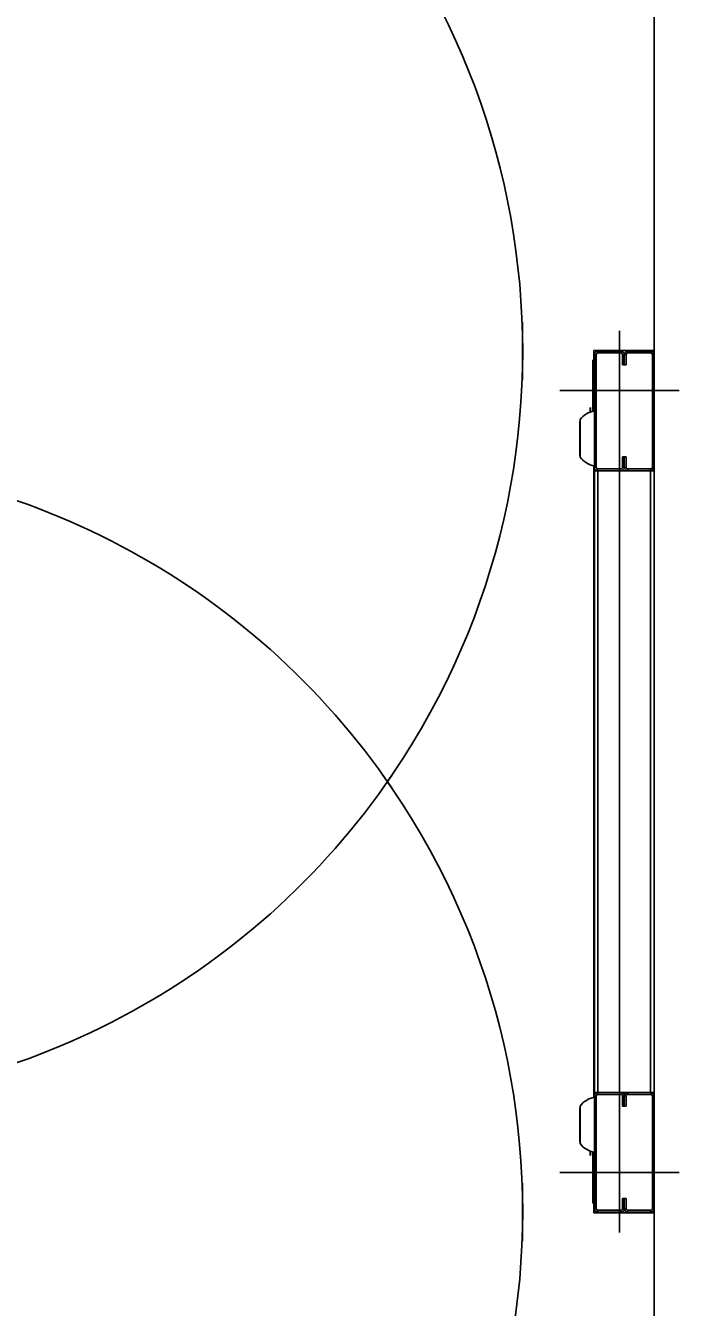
# Model space of a CAD drawing. Extents: x -264222 to -263592, y -1242345 to -1242048.
# Drawn here: x -263794.878 to -263794.359, y -1242185.8 to -1242184.782 of the extents above; entities that cross this region are included whole.
import ezdxf

# ---------------------------------------------------------------- set-up
doc = ezdxf.new("R2010")
doc.units = 0
doc.layers.add('KFA_2D_SITUACIA_DSP', color=7, linetype='Continuous')

msp = doc.modelspace()

# ---------------------------------------------------------------- linework, layer by layer
at = {"layer": 'KFA_2D_SITUACIA_DSP'}
for p, q in [((-263794.3789, -1242184.5256), (-263794.3789, -1242185.0398)), ((-263794.4834, -1242185.0173), (-263794.4834, -1242185.0632)), ((-263794.4065, -1242185.0241), (-263794.4065, -1242185.3873)), ((-263794.4264, -1242185.0474), (-263794.4278, -1242185.0474)), ((-263794.4278, -1242185.0474), (-263794.4278, -1242185.0493)), ((-263794.4269, -1242185.0474), (-263794.4269, -1242185.0398)), ((-263794.4269, -1242185.0398), (-263794.3789, -1242185.0398)), ((-263794.4264, -1242185.0431), (-263794.425, -1242185.0431)), ((-263794.4264, -1242185.1324), (-263794.4264, -1242185.0431)), ((-263794.425, -1242185.1324), (-263794.425, -1242185.0431)), ((-263794.4236, -1242185.0417), (-263794.4236, -1242185.0403)), ((-263794.4236, -1242185.0403), (-263794.4055, -1242185.0403)), ((-263794.4236, -1242185.0417), (-263794.4055, -1242185.0417)), ((-263794.4055, -1242185.0403), (-263794.4055, -1242185.0417)), ((-263794.4041, -1242185.0431), (-263794.4027, -1242185.0431)), ((-263794.4041, -1242185.0431), (-263794.4041, -1242185.0512)), ((-263794.4027, -1242185.0431), (-263794.4012, -1242185.0431)), ((-263794.4027, -1242185.0431), (-263794.4027, -1242185.0512)), ((-263794.4027, -1242185.0512), (-263794.4027, -1242185.0431)), ((-263794.4012, -1242185.0512), (-263794.4012, -1242185.0431)), ((-263794.3998, -1242185.0417), (-263794.3998, -1242185.0403)), ((-263794.3998, -1242185.0403), (-263794.3818, -1242185.0403)), ((-263794.3998, -1242185.0417), (-263794.3818, -1242185.0417)), ((-263794.3818, -1242185.0403), (-263794.3818, -1242185.0417)), ((-263794.3803, -1242185.0431), (-263794.3789, -1242185.0431)), ((-263794.3803, -1242185.0431), (-263794.3803, -1242185.1324)), ((-263794.3789, -1242185.0398), (-263794.3789, -1242185.0431)), ((-263794.3789, -1242185.0431), (-263794.3789, -1242185.1324)), ((-263794.4264, -1242185.0493), (-263794.4278, -1242185.0493)), ((-263794.4278, -1242185.0493), (-263794.4278, -1242185.0881)), ((-263794.4041, -1242185.0512), (-263794.4027, -1242185.0512)), ((-263794.4027, -1242185.0512), (-263794.4012, -1242185.0512)), ((-263794.359, -1242185.0716), (-263794.454, -1242185.0716)), ((-263794.4297, -1242185.0852), (-263794.4297, -1242185.0884)), ((-263794.4297, -1242185.0887), (-263794.4297, -1242185.0884)), ((-263794.4293, -1242185.0884), (-263794.4297, -1242185.0884)), ((-263794.4289, -1242185.0884), (-263794.4293, -1242185.0884)), ((-263794.4279, -1242185.0852), (-263794.4279, -1242185.0881)), ((-263794.4381, -1242185.0968), (-263794.438, -1242185.0962)), ((-263794.4381, -1242185.0968), (-263794.4381, -1242185.1224)), ((-263794.438, -1242185.0962), (-263794.4378, -1242185.0959)), ((-263794.4378, -1242185.1245), (-263794.4378, -1242185.0947)), ((-263794.438, -1242185.123), (-263794.4381, -1242185.1224)), ((-263794.4378, -1242185.1234), (-263794.438, -1242185.123)), ((-263794.4027, -1242185.1243), (-263794.4041, -1242185.1243)), ((-263794.4041, -1242185.1243), (-263794.4041, -1242185.1324)), ((-263794.4027, -1242185.1243), (-263794.4027, -1242185.1324)), ((-263794.4027, -1242185.1324), (-263794.4027, -1242185.1243)), ((-263794.4012, -1242185.1243), (-263794.4027, -1242185.1243)), ((-263794.4012, -1242185.1324), (-263794.4012, -1242185.1243)), ((-263794.4269, -1242185.3873), (-263794.4269, -1242185.1314)), ((-263794.425, -1242185.1324), (-263794.4264, -1242185.1324)), ((-263794.4264, -1242185.1353), (-263794.4264, -1242185.3873)), ((-263794.4264, -1242185.1353), (-263794.4236, -1242185.1353)), ((-263794.4236, -1242185.1353), (-263794.4236, -1242185.1338)), ((-263794.4055, -1242185.1338), (-263794.4236, -1242185.1338)), ((-263794.4236, -1242185.1353), (-263794.4236, -1242185.3873)), ((-263794.4055, -1242185.1353), (-263794.4236, -1242185.1353)), ((-263794.4236, -1242185.1353), (-263794.3941, -1242185.1353)), ((-263794.4027, -1242185.1324), (-263794.4041, -1242185.1324)), ((-263794.4012, -1242185.1324), (-263794.4027, -1242185.1324)), ((-263794.3818, -1242185.1338), (-263794.3998, -1242185.1338)), ((-263794.3998, -1242185.1353), (-263794.3998, -1242185.1338)), ((-263794.3818, -1242185.1353), (-263794.3998, -1242185.1353)), ((-263794.3818, -1242185.1353), (-263794.3884, -1242185.1353)), ((-263794.3818, -1242185.1338), (-263794.3818, -1242185.1353)), ((-263794.3818, -1242185.3873), (-263794.3818, -1242185.1353)), ((-263794.3789, -1242185.1353), (-263794.3818, -1242185.1353)), ((-263794.3789, -1242185.1324), (-263794.3803, -1242185.1324)), ((-263794.3789, -1242185.1324), (-263794.3789, -1242185.1353)), ((-263794.3789, -1242185.3873), (-263794.3789, -1242185.1353)), ((-263794.4269, -1242185.3773), (-263794.4269, -1242185.6332)), ((-263794.4264, -1242185.6293), (-263794.4264, -1242185.3773)), ((-263794.4236, -1242185.6293), (-263794.4236, -1242185.3773)), ((-263794.4065, -1242185.7404), (-263794.4065, -1242185.3773)), ((-263794.3818, -1242185.3773), (-263794.3818, -1242185.6293)), ((-263794.3789, -1242185.3773), (-263794.3789, -1242185.6293)), ((-263794.4264, -1242185.6293), (-263794.4236, -1242185.6293)), ((-263794.425, -1242185.6321), (-263794.4264, -1242185.6321)), ((-263794.4264, -1242185.6321), (-263794.4264, -1242185.7214)), ((-263794.425, -1242185.6321), (-263794.425, -1242185.7214)), ((-263794.4236, -1242185.6293), (-263794.4236, -1242185.6307)), ((-263794.4055, -1242185.6293), (-263794.4236, -1242185.6293)), ((-263794.4236, -1242185.6293), (-263794.3941, -1242185.6293)), ((-263794.4055, -1242185.6307), (-263794.4236, -1242185.6307)), ((-263794.4027, -1242185.6321), (-263794.4041, -1242185.6321)), ((-263794.4041, -1242185.6402), (-263794.4041, -1242185.6321)), ((-263794.4027, -1242185.6402), (-263794.4027, -1242185.6321)), ((-263794.4012, -1242185.6321), (-263794.4027, -1242185.6321)), ((-263794.4027, -1242185.6321), (-263794.4027, -1242185.6402)), ((-263794.4012, -1242185.6321), (-263794.4012, -1242185.6402)), ((-263794.3998, -1242185.6293), (-263794.3998, -1242185.6307)), ((-263794.3818, -1242185.6293), (-263794.3998, -1242185.6293)), ((-263794.3818, -1242185.6307), (-263794.3998, -1242185.6307)), ((-263794.3818, -1242185.6293), (-263794.3884, -1242185.6293)), ((-263794.3789, -1242185.6293), (-263794.3818, -1242185.6293)), ((-263794.3818, -1242185.6307), (-263794.3818, -1242185.6293)), ((-263794.3789, -1242185.6321), (-263794.3803, -1242185.6321)), ((-263794.3803, -1242185.7214), (-263794.3803, -1242185.6321)), ((-263794.3789, -1242185.6321), (-263794.3789, -1242185.6293)), ((-263794.3789, -1242185.7214), (-263794.3789, -1242185.6321)), ((-263794.438, -1242185.6415), (-263794.4381, -1242185.6421)), ((-263794.4381, -1242185.6677), (-263794.4381, -1242185.6421)), ((-263794.4378, -1242185.6412), (-263794.438, -1242185.6415)), ((-263794.4378, -1242185.64), (-263794.4378, -1242185.6698)), ((-263794.4027, -1242185.6402), (-263794.4041, -1242185.6402)), ((-263794.4012, -1242185.6402), (-263794.4027, -1242185.6402)), ((-263794.4381, -1242185.6677), (-263794.438, -1242185.6683)), ((-263794.438, -1242185.6683), (-263794.4378, -1242185.6687)), ((-263794.4297, -1242185.6758), (-263794.4297, -1242185.6762)), ((-263794.4293, -1242185.6761), (-263794.4297, -1242185.6762)), ((-263794.4297, -1242185.6793), (-263794.4297, -1242185.6762)), ((-263794.4289, -1242185.6761), (-263794.4293, -1242185.6761)), ((-263794.4279, -1242185.6794), (-263794.4279, -1242185.6764)), ((-263794.4278, -1242185.7152), (-263794.4278, -1242185.6764)), ((-263794.359, -1242185.6929), (-263794.454, -1242185.6929)), ((-263794.4834, -1242185.7472), (-263794.4834, -1242185.7013)), ((-263794.4264, -1242185.7152), (-263794.4278, -1242185.7152)), ((-263794.4278, -1242185.7171), (-263794.4278, -1242185.7152)), ((-263794.4264, -1242185.7171), (-263794.4278, -1242185.7171)), ((-263794.4269, -1242185.7171), (-263794.4269, -1242185.7247)), ((-263794.4041, -1242185.7133), (-263794.4027, -1242185.7133)), ((-263794.4041, -1242185.7214), (-263794.4041, -1242185.7133)), ((-263794.4027, -1242185.7133), (-263794.4012, -1242185.7133)), ((-263794.4027, -1242185.7214), (-263794.4027, -1242185.7133)), ((-263794.4027, -1242185.7133), (-263794.4027, -1242185.7214)), ((-263794.4012, -1242185.7133), (-263794.4012, -1242185.7214)), ((-263794.4269, -1242185.7247), (-263794.3789, -1242185.7247)), ((-263794.4264, -1242185.7214), (-263794.425, -1242185.7214)), ((-263794.4236, -1242185.7228), (-263794.4236, -1242185.7243)), ((-263794.4236, -1242185.7228), (-263794.4055, -1242185.7228)), ((-263794.4236, -1242185.7243), (-263794.4055, -1242185.7243)), ((-263794.4055, -1242185.7243), (-263794.4055, -1242185.7228)), ((-263794.4041, -1242185.7214), (-263794.4027, -1242185.7214)), ((-263794.4027, -1242185.7214), (-263794.4012, -1242185.7214)), ((-263794.3998, -1242185.7228), (-263794.3998, -1242185.7243)), ((-263794.3998, -1242185.7228), (-263794.3818, -1242185.7228)), ((-263794.3998, -1242185.7243), (-263794.3818, -1242185.7243)), ((-263794.3818, -1242185.7243), (-263794.3818, -1242185.7228)), ((-263794.3803, -1242185.7214), (-263794.3789, -1242185.7214)), ((-263794.3789, -1242185.7247), (-263794.3789, -1242185.7214)), ((-263794.3789, -1242186.2389), (-263794.3789, -1242185.7247))]:
    msp.add_line(p, q, dxfattribs=at)
for centre, radius, start, end in [((-263795.0819, -1242185.0403), 0.5985, 324.565, 215.435), ((-263794.4236, -1242185.0431), 0.00285, 90, 180), ((-263794.4236, -1242185.0431), 0.00143, 90, 180), ((-263794.4055, -1242185.0431), 0.00285, 0, 90), ((-263794.4055, -1242185.0431), 0.00143, 0, 90), ((-263794.3998, -1242185.0431), 0.00285, 90, 180), ((-263794.3998, -1242185.0431), 0.00143, 90, 180), ((-263794.3818, -1242185.0431), 0.00285, 0, 90), ((-263794.3818, -1242185.0431), 0.00143, 0, 90), ((-263794.4229, -1242185.1064), 0.019, 100.7559, 141.8712), ((-263794.4279, -1242185.0852), 0.000095, 0, 90), ((-263795.0819, -1242185.7243), 0.5985, 34.269, 145.731), ((-263794.4229, -1242185.1128), 0.019, 218.1288, 259.2441), ((-263794.4236, -1242185.1324), 0.00285, 180, 270), ((-263794.4236, -1242185.1324), 0.00143, 180, 270), ((-263794.4055, -1242185.1324), 0.00143, 270, 0), ((-263794.4055, -1242185.1324), 0.00285, 270, 0), ((-263794.3998, -1242185.1324), 0.00285, 180, 270), ((-263794.3998, -1242185.1324), 0.00143, 180, 270), ((-263794.3818, -1242185.1324), 0.00143, 270, 0), ((-263794.3818, -1242185.1324), 0.00285, 270, 0), ((-263795.0819, -1242185.7243), 0.5985, 144.565, 35.435), ((-263795.0819, -1242185.0403), 0.5985, 214.269, 325.731), ((-263794.4229, -1242185.6517), 0.019, 100.7559, 141.8712), ((-263794.4236, -1242185.6321), 0.00285, 90, 180), ((-263794.4236, -1242185.6321), 0.00143, 90, 180), ((-263794.4055, -1242185.6321), 0.00285, 0, 90), ((-263794.4055, -1242185.6321), 0.00143, 0, 90), ((-263794.3998, -1242185.6321), 0.00285, 90, 180), ((-263794.3998, -1242185.6321), 0.00143, 90, 180), ((-263794.3818, -1242185.6321), 0.00285, 0, 90), ((-263794.3818, -1242185.6321), 0.00143, 0, 90), ((-263794.4229, -1242185.6581), 0.019, 218.1288, 259.2441), ((-263794.4279, -1242185.6793), 0.000095, 270, 0), ((-263794.4236, -1242185.7214), 0.00285, 180, 270), ((-263794.4236, -1242185.7214), 0.00143, 180, 270), ((-263794.4055, -1242185.7214), 0.00143, 270, 0), ((-263794.4055, -1242185.7214), 0.00285, 270, 0), ((-263794.3998, -1242185.7214), 0.00285, 180, 270), ((-263794.3998, -1242185.7214), 0.00143, 180, 270), ((-263794.3818, -1242185.7214), 0.00285, 270, 0), ((-263794.3818, -1242185.7214), 0.00143, 270, 0)]:
    msp.add_arc(centre, radius, start, end, dxfattribs=at)

doc.saveas('drawing.dxf')
